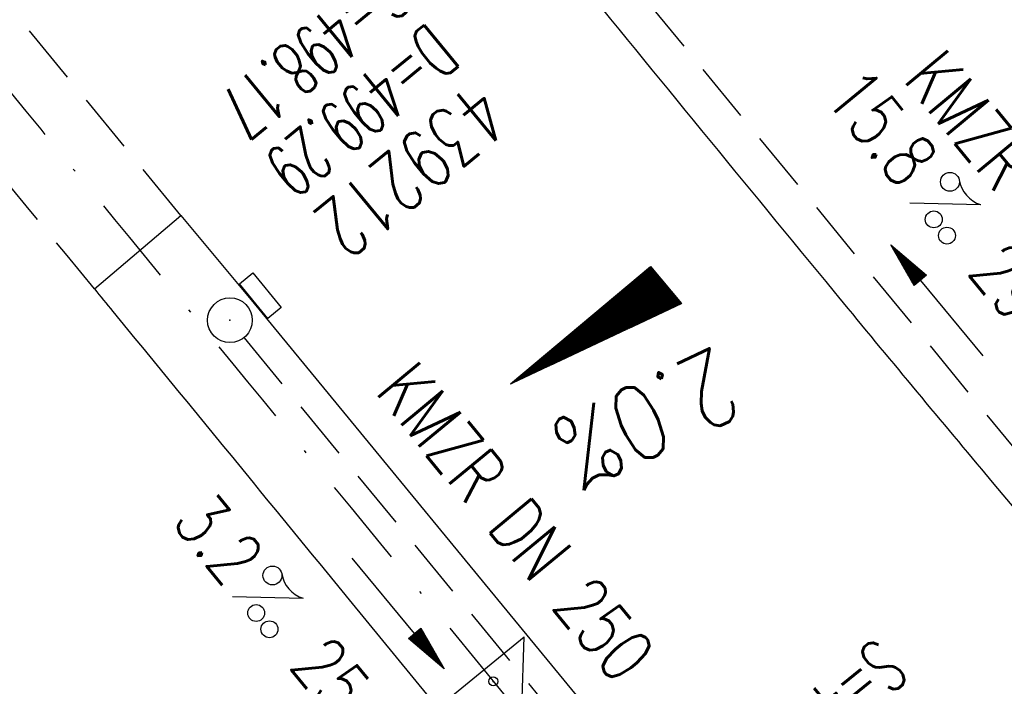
# Model space of a CAD drawing. Extents: x 459406 to 461721, y 413308 to 423218.
# Tile 257 of 276: x 460543 to 460576, y 421784 to 421807. Entities that reach past the tile are written whole.
import ezdxf
from ezdxf.enums import TextEntityAlignment as Align

# ---------------------------------------------------------------- set-up
doc = ezdxf.new("R2010")
doc.units = 0
doc.header["$LTSCALE"] = 2
doc.header["$MEASUREMENT"] = 0
for name, pattern in [('AUSGEZOGEN', [0]), ('GESTRICH-X2', [1.5, 1, -0.5]), ('STRICHPT-X3', [3, 1.5, -0.75, 0, -0.75])]:
    doc.linetypes.add(name, pattern=pattern)
doc.layers.get('0').update_dxf_attribs({"linetype": 'AUSGEZOGEN'})
for name, color, linetype in [('ACHSE', 1, 'STRICHPT-X3'), ('FBR', 8, 'CONTINUOUS'), ('GEF', 7, 'AUSGEZOGEN'), ('KANAL', 7, 'GESTRICH-X2'), ('MS-UEBERFAHRT', 8, 'GESTRICH-X2'), ('Netzknoten_PKT', 7, 'CONTINUOUS'), ('Netzknoten_SIGNATUR', 7, 'CONTINUOUS'), ('PFEIL', 7, 'CONTINUOUS'), ('SCHACHTNR', 6, 'CONTINUOUS'), ('SCHSYMBOL', 7, 'AUSGEZOGEN'), ('TEXTO', 4, 'CONTINUOUS'), ('TEXTU', 4, 'CONTINUOUS')]:
    doc.layers.add(name, color=color, linetype=linetype)
doc.styles.add('ROMANS', font='romans.shx', dxfattribs={"width": 0.8})

# ---------------------------------------------------------------- blocks, each defined once
blk = doc.blocks.new('PROM')
blk.add_line((1.566, 1.817), (0.019, 0.015))
for centre, radius in [((0.317, 1.51), 0.317), ((0.943, 0.291), 0.283), ((1.645, 0.287), 0.283)]:
    blk.add_circle(centre, radius)
blk.add_arc((0.992, 2.682), 1.033, 239.1414, 303.3549)
blk = doc.blocks.new('PFEIL2')
at = {"color": 0}
for p, q in [((0.88, 0.002), (-2.401, -0.012)), ((0.881, -0.271), (0.879, 0.276)), ((0.879, 0.276), (2.429, 0.009)), ((0.911, 0.27), (0.879, 0.265)), ((0.965, 0.261), (0.879, 0.246)), ((1.019, 0.252), (0.879, 0.228)), ((1.073, 0.242), (0.879, 0.209)), ((1.127, 0.233), (0.879, 0.191)), ((1.181, 0.224), (0.879, 0.172)), ((1.235, 0.214), (0.879, 0.154)), ((1.289, 0.205), (0.879, 0.135)), ((1.343, 0.196), (0.879, 0.117)), ((1.397, 0.187), (0.879, 0.098)), ((1.451, 0.177), (0.879, 0.08)), ((1.505, 0.168), (0.879, 0.061)), ((1.559, 0.159), (0.88, 0.043)), ((1.613, 0.149), (0.88, 0.024)), ((1.668, 0.14), (0.88, 0.006)), ((1.722, 0.131), (0.88, -0.013)), ((1.776, 0.121), (0.88, -0.031)), ((1.83, 0.112), (0.88, -0.05)), ((1.884, 0.103), (0.88, -0.068)), ((1.938, 0.094), (0.88, -0.087)), ((1.992, 0.084), (0.88, -0.105)), ((2.046, 0.075), (0.88, -0.124)), ((2.1, 0.066), (0.88, -0.142)), ((2.154, 0.056), (0.88, -0.161)), ((2.208, 0.047), (0.88, -0.179)), ((2.262, 0.038), (0.881, -0.198)), ((2.316, 0.029), (0.881, -0.216)), ((2.37, 0.019), (0.881, -0.235)), ((2.424, 0.01), (0.881, -0.253)), ((2.429, 0.009), (0.881, -0.271))]:
    blk.add_line(p, q, dxfattribs=at)
blk = doc.blocks.new('GST')
at = {"color": 0}
blk.add_circle((0, 0), 0.75, dxfattribs=at)
blk.add_point((0, 0), dxfattribs=at)
blk = doc.blocks.new('*X8')
at = {"color": 0}
for p, q in [((725.827, 193.844), (727.436, 195.453)), ((725.827, 193.853), (727.427, 195.453)), ((725.827, 193.861), (727.418, 195.453)), ((725.827, 193.87), (727.409, 195.453)), ((725.827, 193.879), (727.401, 195.453)), ((725.827, 193.888), (727.392, 195.453)), ((725.827, 193.897), (727.383, 195.453)), ((725.827, 193.906), (727.374, 195.453)), ((725.827, 193.914), (727.365, 195.453)), ((725.827, 193.923), (727.356, 195.453)), ((725.827, 193.932), (727.347, 195.453)), ((725.827, 193.941), (727.339, 195.453)), ((725.827, 193.95), (727.33, 195.453)), ((725.827, 193.959), (727.321, 195.453)), ((725.827, 193.967), (727.312, 195.453)), ((725.827, 193.976), (727.303, 195.453)), ((725.827, 193.985), (727.294, 195.453)), ((725.827, 193.994), (727.286, 195.453)), ((725.827, 194.003), (727.277, 195.453)), ((725.827, 194.012), (727.268, 195.453)), ((725.827, 194.02), (727.259, 195.453)), ((725.827, 194.029), (727.25, 195.453)), ((725.827, 194.038), (727.241, 195.453)), ((725.827, 194.047), (727.233, 195.453)), ((725.827, 194.056), (727.224, 195.453)), ((725.827, 194.065), (727.215, 195.453)), ((725.827, 194.073), (727.206, 195.453)), ((725.827, 194.082), (727.197, 195.453)), ((725.827, 194.091), (727.188, 195.453)), ((725.827, 194.1), (727.18, 195.453)), ((725.827, 194.109), (727.171, 195.453)), ((725.827, 194.118), (727.162, 195.453)), ((725.827, 194.127), (727.153, 195.453)), ((725.827, 194.135), (727.144, 195.453)), ((725.827, 194.144), (727.135, 195.453)), ((725.827, 194.153), (727.127, 195.453)), ((725.827, 194.162), (727.118, 195.453)), ((725.827, 194.171), (727.109, 195.453)), ((725.827, 194.18), (727.1, 195.453)), ((725.827, 194.188), (727.091, 195.453)), ((725.827, 194.197), (727.082, 195.453)), ((725.827, 194.206), (727.073, 195.453)), ((725.827, 194.215), (727.065, 195.453)), ((725.827, 194.224), (727.056, 195.453)), ((725.827, 194.233), (727.047, 195.453)), ((725.827, 194.241), (727.038, 195.453)), ((725.827, 194.25), (727.029, 195.453)), ((725.827, 194.259), (727.02, 195.453)), ((725.827, 194.268), (727.012, 195.453)), ((725.827, 194.277), (727.003, 195.453)), ((725.827, 194.286), (726.994, 195.453)), ((725.827, 194.294), (726.985, 195.453)), ((725.827, 194.303), (726.976, 195.453)), ((725.827, 194.312), (726.967, 195.453)), ((725.827, 194.321), (726.959, 195.453)), ((725.827, 194.33), (726.95, 195.453)), ((725.827, 194.339), (726.941, 195.453)), ((725.827, 194.348), (726.932, 195.453)), ((725.827, 194.356), (726.923, 195.453)), ((725.827, 194.365), (726.914, 195.453)), ((725.827, 194.374), (726.906, 195.453)), ((725.827, 194.383), (726.897, 195.453)), ((725.827, 194.392), (726.888, 195.453)), ((725.827, 194.401), (726.879, 195.453)), ((725.827, 194.409), (726.87, 195.453)), ((725.827, 194.418), (726.861, 195.453)), ((725.827, 194.427), (726.853, 195.453)), ((725.827, 194.436), (726.844, 195.453)), ((725.827, 194.445), (726.835, 195.453)), ((725.827, 194.454), (726.826, 195.453)), ((725.827, 194.462), (726.817, 195.453)), ((725.827, 194.471), (726.808, 195.453)), ((725.827, 194.48), (726.799, 195.453)), ((725.827, 194.489), (726.791, 195.453)), ((725.827, 194.498), (726.782, 195.453)), ((725.827, 194.507), (726.773, 195.453)), ((725.827, 194.515), (726.764, 195.453)), ((725.827, 194.524), (726.755, 195.453)), ((725.827, 194.533), (726.746, 195.453)), ((725.827, 194.542), (726.738, 195.453)), ((725.827, 194.551), (726.729, 195.453)), ((725.827, 194.56), (726.72, 195.453)), ((725.827, 194.568), (726.711, 195.453)), ((725.827, 194.577), (726.702, 195.453)), ((725.827, 194.586), (726.693, 195.453)), ((725.827, 194.595), (726.685, 195.453)), ((725.827, 194.604), (726.676, 195.453)), ((725.827, 194.613), (726.667, 195.453)), ((725.827, 194.622), (726.658, 195.453)), ((725.827, 194.63), (726.649, 195.453)), ((725.827, 194.639), (726.64, 195.453)), ((725.827, 194.648), (726.632, 195.453)), ((725.827, 194.657), (726.623, 195.453)), ((725.827, 194.666), (726.614, 195.453)), ((725.827, 194.675), (726.605, 195.453)), ((725.827, 194.683), (726.596, 195.453)), ((725.827, 194.692), (726.587, 195.453)), ((725.827, 194.701), (726.579, 195.453)), ((725.827, 194.71), (726.57, 195.453)), ((725.827, 194.719), (726.561, 195.453)), ((725.827, 194.728), (726.552, 195.453)), ((725.827, 194.736), (726.543, 195.453)), ((725.827, 194.745), (726.534, 195.453)), ((725.827, 194.754), (726.525, 195.453)), ((725.827, 194.763), (726.517, 195.453)), ((725.827, 194.772), (726.508, 195.453)), ((725.827, 194.781), (726.499, 195.453)), ((725.827, 194.789), (726.49, 195.453)), ((725.827, 194.798), (726.481, 195.453)), ((725.827, 194.807), (726.472, 195.453)), ((725.827, 194.816), (726.464, 195.453)), ((725.827, 194.825), (726.455, 195.453)), ((725.827, 194.834), (726.446, 195.453)), ((725.827, 194.842), (726.437, 195.453)), ((725.827, 194.851), (726.428, 195.453)), ((725.827, 194.86), (726.419, 195.453)), ((725.827, 194.869), (726.411, 195.453)), ((725.827, 194.878), (726.402, 195.453)), ((725.827, 194.887), (726.393, 195.453)), ((725.827, 194.896), (726.384, 195.453)), ((725.827, 194.904), (726.375, 195.453)), ((725.827, 194.913), (726.366, 195.453)), ((725.827, 194.922), (726.358, 195.453)), ((725.827, 194.931), (726.349, 195.453)), ((725.827, 194.94), (726.34, 195.453)), ((725.827, 194.949), (726.331, 195.453)), ((725.827, 194.957), (726.322, 195.453)), ((725.827, 194.966), (726.313, 195.453)), ((725.827, 194.975), (726.305, 195.453)), ((725.827, 194.984), (726.296, 195.453)), ((725.827, 194.993), (726.287, 195.453)), ((725.827, 195.002), (726.278, 195.453)), ((725.827, 195.01), (726.269, 195.453)), ((725.827, 195.019), (726.26, 195.453)), ((725.827, 195.028), (726.251, 195.453)), ((725.827, 195.037), (726.243, 195.453)), ((725.827, 195.046), (726.234, 195.453)), ((725.827, 195.055), (726.225, 195.453)), ((725.827, 195.063), (726.216, 195.453)), ((725.827, 195.072), (726.207, 195.453)), ((725.827, 195.081), (726.198, 195.453)), ((725.827, 195.09), (726.19, 195.453)), ((725.827, 195.099), (726.181, 195.453)), ((725.827, 195.108), (726.172, 195.453)), ((725.827, 195.116), (726.163, 195.453)), ((725.827, 195.125), (726.154, 195.453)), ((725.827, 195.134), (726.145, 195.453)), ((725.827, 195.143), (726.137, 195.453)), ((725.827, 195.152), (726.128, 195.453)), ((725.827, 195.161), (726.119, 195.453)), ((725.827, 195.17), (726.11, 195.453)), ((725.827, 195.178), (726.101, 195.453)), ((725.827, 195.187), (726.092, 195.453)), ((725.827, 195.196), (726.084, 195.453)), ((725.827, 195.205), (726.075, 195.453)), ((725.827, 195.214), (726.066, 195.453)), ((725.827, 195.223), (726.057, 195.453)), ((725.827, 195.231), (726.048, 195.453)), ((725.827, 195.24), (726.039, 195.453)), ((725.827, 195.249), (726.031, 195.453)), ((725.827, 195.258), (726.022, 195.453)), ((725.827, 195.267), (726.013, 195.453)), ((725.827, 195.276), (726.004, 195.453)), ((725.827, 195.284), (725.995, 195.453)), ((725.827, 195.293), (725.986, 195.453)), ((725.827, 195.302), (725.977, 195.453)), ((725.827, 195.311), (725.969, 195.453)), ((725.827, 195.32), (725.96, 195.453)), ((725.827, 195.329), (725.951, 195.453)), ((725.827, 195.337), (725.942, 195.453)), ((725.827, 195.346), (725.933, 195.453)), ((725.827, 195.355), (725.924, 195.453)), ((725.827, 195.364), (725.916, 195.453)), ((725.827, 195.373), (725.907, 195.453)), ((725.827, 195.382), (725.898, 195.453)), ((725.827, 195.39), (725.889, 195.453)), ((725.827, 195.399), (725.88, 195.453)), ((725.827, 195.408), (725.871, 195.453)), ((725.827, 195.417), (725.863, 195.453)), ((725.827, 195.426), (725.854, 195.453)), ((725.827, 195.435), (725.845, 195.453)), ((725.827, 195.444), (725.836, 195.453)), ((725.827, 193.826), (727.433, 195.433)), ((725.827, 193.817), (727.43, 195.421)), ((725.827, 193.808), (727.427, 195.409)), ((725.827, 193.799), (727.424, 195.397)), ((725.827, 193.791), (727.421, 195.385)), ((725.827, 193.782), (727.418, 195.373)), ((725.827, 193.773), (727.414, 195.361)), ((725.827, 193.764), (727.411, 195.349)), ((725.827, 193.755), (727.408, 195.337)), ((725.827, 193.746), (727.405, 195.325)), ((725.827, 193.738), (727.402, 195.313)), ((725.827, 193.729), (727.399, 195.301)), ((725.827, 193.72), (727.395, 195.289)), ((725.827, 193.711), (727.392, 195.277)), ((725.827, 193.702), (727.389, 195.265)), ((725.827, 193.693), (727.386, 195.253)), ((725.827, 193.685), (727.383, 195.241)), ((725.827, 193.676), (727.38, 195.229)), ((725.827, 193.667), (727.377, 195.217)), ((725.827, 193.658), (727.373, 195.205)), ((725.827, 193.649), (727.37, 195.193)), ((725.827, 193.64), (727.367, 195.181)), ((725.827, 193.632), (727.364, 195.169)), ((725.827, 193.623), (727.361, 195.157)), ((725.827, 193.614), (727.358, 195.145)), ((725.827, 193.605), (727.354, 195.133)), ((725.827, 193.596), (727.351, 195.121)), ((725.827, 193.587), (727.348, 195.109)), ((725.827, 193.579), (727.345, 195.097)), ((725.827, 193.57), (727.342, 195.085)), ((725.827, 193.561), (727.339, 195.073)), ((725.827, 193.552), (727.336, 195.061)), ((725.827, 193.543), (727.332, 195.049)), ((725.827, 193.534), (727.329, 195.037)), ((725.827, 193.525), (727.326, 195.025)), ((725.827, 193.517), (727.323, 195.013)), ((725.827, 193.508), (727.32, 195.001)), ((725.827, 193.499), (727.317, 194.989)), ((725.827, 193.49), (727.313, 194.977)), ((725.827, 193.481), (727.31, 194.965)), ((725.827, 193.472), (727.307, 194.953)), ((725.827, 193.464), (727.304, 194.941)), ((725.827, 193.455), (727.301, 194.929)), ((725.827, 193.446), (727.298, 194.917)), ((725.827, 193.437), (727.295, 194.905)), ((725.827, 193.428), (727.291, 194.893)), ((725.827, 193.419), (727.288, 194.881)), ((725.827, 193.411), (727.285, 194.869)), ((725.827, 193.402), (727.282, 194.857)), ((725.827, 193.393), (727.279, 194.845)), ((725.827, 193.384), (727.276, 194.833)), ((725.827, 193.375), (727.272, 194.821)), ((725.827, 193.366), (727.269, 194.809)), ((725.827, 193.358), (727.266, 194.797)), ((725.827, 193.349), (727.263, 194.785)), ((725.827, 193.34), (727.26, 194.773)), ((725.827, 193.331), (727.257, 194.761)), ((725.827, 193.322), (727.254, 194.749)), ((725.827, 193.313), (727.25, 194.737)), ((725.827, 193.305), (727.247, 194.725)), ((725.827, 193.296), (727.244, 194.713)), ((725.827, 193.287), (727.241, 194.701)), ((725.827, 193.278), (727.238, 194.689)), ((725.827, 193.269), (727.235, 194.677)), ((725.827, 193.26), (727.231, 194.665)), ((725.827, 193.251), (727.228, 194.653)), ((725.827, 193.243), (727.225, 194.641)), ((725.827, 193.234), (727.222, 194.629)), ((725.827, 193.225), (727.219, 194.617)), ((725.827, 193.216), (727.216, 194.605)), ((725.827, 193.207), (727.213, 194.593)), ((725.827, 193.198), (727.209, 194.581)), ((725.827, 193.19), (727.206, 194.569)), ((725.827, 193.181), (727.203, 194.557)), ((725.827, 193.172), (727.2, 194.545)), ((725.827, 193.163), (727.197, 194.533)), ((725.827, 193.154), (727.194, 194.521)), ((725.827, 193.145), (727.19, 194.509)), ((725.827, 193.137), (727.187, 194.497)), ((725.827, 193.128), (727.184, 194.485)), ((725.827, 193.119), (727.181, 194.473)), ((725.827, 193.11), (727.178, 194.461)), ((725.827, 193.101), (727.175, 194.449)), ((725.827, 193.092), (727.172, 194.437)), ((725.827, 193.084), (727.168, 194.425)), ((725.827, 193.075), (727.165, 194.413)), ((725.827, 193.066), (727.162, 194.401)), ((725.827, 193.057), (727.159, 194.389)), ((725.827, 193.048), (727.156, 194.377)), ((725.827, 193.039), (727.153, 194.365)), ((725.827, 193.031), (727.149, 194.353)), ((725.827, 193.022), (727.146, 194.341)), ((725.827, 193.013), (727.143, 194.329)), ((725.827, 193.004), (727.14, 194.317)), ((725.827, 192.995), (727.137, 194.305)), ((725.827, 192.986), (727.134, 194.293)), ((725.827, 192.977), (727.131, 194.281)), ((725.827, 192.969), (727.127, 194.269)), ((725.827, 192.96), (727.124, 194.257)), ((725.827, 192.951), (727.121, 194.245)), ((725.827, 192.942), (727.118, 194.233)), ((725.827, 192.933), (727.115, 194.221)), ((725.827, 192.924), (727.112, 194.209)), ((725.827, 192.916), (727.108, 194.197)), ((725.827, 192.907), (727.105, 194.185)), ((725.827, 192.898), (727.102, 194.173)), ((725.827, 192.889), (727.099, 194.161)), ((725.827, 192.88), (727.096, 194.15)), ((725.827, 192.871), (727.093, 194.138)), ((725.827, 192.863), (727.09, 194.126)), ((725.827, 192.854), (727.086, 194.114)), ((725.827, 192.845), (727.083, 194.102)), ((725.827, 192.836), (727.08, 194.09)), ((725.827, 192.827), (727.077, 194.078)), ((725.827, 192.818), (727.074, 194.066)), ((725.827, 192.81), (727.071, 194.054)), ((725.827, 192.801), (727.068, 194.042)), ((725.827, 192.792), (727.064, 194.03)), ((725.827, 192.783), (727.061, 194.018)), ((725.827, 192.774), (727.058, 194.006)), ((725.827, 192.765), (727.055, 193.994)), ((725.827, 192.757), (727.052, 193.982)), ((725.827, 192.748), (727.049, 193.97)), ((725.827, 192.739), (727.045, 193.958)), ((725.827, 192.73), (727.042, 193.946)), ((725.827, 192.721), (727.039, 193.934)), ((725.827, 192.712), (727.036, 193.922)), ((725.827, 192.703), (727.033, 193.91)), ((725.827, 192.695), (727.03, 193.898)), ((725.827, 192.686), (727.027, 193.886)), ((725.827, 192.677), (727.023, 193.874)), ((725.827, 192.668), (727.02, 193.862)), ((725.827, 192.659), (727.017, 193.85)), ((725.827, 192.65), (727.014, 193.838)), ((725.827, 192.642), (727.011, 193.826)), ((725.827, 192.633), (727.008, 193.814)), ((725.827, 192.624), (727.004, 193.802)), ((725.827, 192.615), (727.001, 193.79)), ((725.827, 192.606), (726.998, 193.778)), ((725.827, 192.597), (726.995, 193.766)), ((725.827, 192.589), (726.992, 193.754)), ((725.827, 192.58), (726.989, 193.742)), ((725.827, 192.571), (726.986, 193.73)), ((725.827, 192.562), (726.982, 193.718)), ((725.827, 192.553), (726.979, 193.706)), ((725.827, 192.544), (726.976, 193.694)), ((725.827, 192.536), (726.973, 193.682)), ((725.827, 192.527), (726.97, 193.67)), ((725.827, 192.518), (726.967, 193.658)), ((725.827, 192.509), (726.963, 193.646)), ((725.827, 192.5), (726.96, 193.634)), ((725.827, 192.491), (726.957, 193.622)), ((725.827, 192.483), (726.954, 193.61)), ((725.827, 192.474), (726.951, 193.598)), ((725.827, 192.465), (726.948, 193.586)), ((725.827, 192.456), (726.945, 193.574)), ((725.827, 192.447), (726.941, 193.562)), ((725.827, 192.438), (726.938, 193.55)), ((725.827, 192.429), (726.935, 193.538)), ((725.827, 192.421), (726.932, 193.526)), ((725.827, 192.412), (726.929, 193.514)), ((725.827, 192.403), (726.926, 193.502)), ((725.827, 192.394), (726.922, 193.49)), ((725.827, 192.385), (726.919, 193.478)), ((725.827, 192.376), (726.916, 193.466)), ((725.827, 192.368), (726.913, 193.454)), ((725.827, 192.359), (726.91, 193.442)), ((725.827, 192.35), (726.907, 193.43)), ((725.827, 192.341), (726.904, 193.418)), ((725.827, 192.332), (726.9, 193.406)), ((725.827, 192.323), (726.897, 193.394)), ((725.827, 192.315), (726.894, 193.382)), ((725.827, 192.306), (726.891, 193.37)), ((725.827, 192.297), (726.888, 193.358)), ((725.827, 192.288), (726.885, 193.346)), ((725.827, 192.279), (726.881, 193.334)), ((725.827, 192.27), (726.878, 193.322)), ((725.827, 192.262), (726.875, 193.31)), ((725.827, 192.253), (726.872, 193.298)), ((725.827, 192.244), (726.869, 193.286)), ((725.827, 192.235), (726.866, 193.274)), ((725.827, 192.226), (726.863, 193.262)), ((725.827, 192.217), (726.859, 193.25)), ((725.827, 192.209), (726.856, 193.238)), ((725.827, 192.2), (726.853, 193.226)), ((725.827, 192.191), (726.85, 193.214)), ((725.827, 192.182), (726.847, 193.202)), ((725.827, 192.173), (726.844, 193.19)), ((725.827, 192.164), (726.84, 193.178)), ((725.827, 192.155), (726.837, 193.166)), ((725.827, 192.147), (726.834, 193.154)), ((725.827, 192.138), (726.831, 193.142)), ((725.827, 192.129), (726.828, 193.13)), ((725.827, 192.12), (726.825, 193.118)), ((725.827, 192.111), (726.822, 193.106)), ((725.827, 192.102), (726.818, 193.094)), ((725.827, 192.094), (726.815, 193.082)), ((725.827, 192.085), (726.812, 193.07)), ((725.827, 192.076), (726.809, 193.058)), ((725.827, 192.067), (726.806, 193.046)), ((725.827, 192.058), (726.803, 193.034)), ((725.827, 192.049), (726.799, 193.022)), ((725.827, 192.041), (726.796, 193.01)), ((725.827, 192.032), (726.793, 192.998)), ((725.827, 192.023), (726.79, 192.986)), ((725.827, 192.014), (726.787, 192.974)), ((725.827, 192.005), (726.784, 192.962)), ((725.827, 191.996), (726.781, 192.95)), ((725.827, 191.988), (726.777, 192.938)), ((725.827, 191.979), (726.774, 192.926)), ((725.827, 191.97), (726.771, 192.914)), ((725.827, 191.961), (726.768, 192.902)), ((725.827, 191.952), (726.765, 192.89)), ((725.827, 191.943), (726.762, 192.878)), ((725.827, 191.935), (726.758, 192.866)), ((725.827, 191.926), (726.755, 192.854)), ((725.827, 191.917), (726.752, 192.842)), ((725.827, 191.908), (726.749, 192.83)), ((725.827, 191.899), (726.746, 192.818)), ((725.827, 191.89), (726.743, 192.806)), ((725.827, 191.881), (726.74, 192.794)), ((725.827, 191.873), (726.736, 192.782)), ((725.827, 191.864), (726.733, 192.77)), ((725.827, 191.855), (726.73, 192.758)), ((725.827, 191.846), (726.727, 192.746)), ((725.827, 191.837), (726.724, 192.734)), ((725.827, 191.828), (726.721, 192.722)), ((725.827, 191.82), (726.717, 192.71)), ((725.827, 191.811), (726.714, 192.698)), ((725.827, 191.802), (726.711, 192.686)), ((725.827, 191.793), (726.708, 192.674)), ((725.827, 191.784), (726.705, 192.662)), ((725.827, 191.775), (726.702, 192.65)), ((725.827, 191.767), (726.699, 192.639)), ((725.827, 191.758), (726.695, 192.627)), ((725.827, 191.749), (726.692, 192.615)), ((725.827, 191.74), (726.689, 192.603)), ((725.827, 191.731), (726.686, 192.591)), ((725.827, 191.722), (726.683, 192.579)), ((725.827, 191.714), (726.68, 192.567)), ((725.827, 191.705), (726.677, 192.555)), ((725.827, 191.696), (726.673, 192.543)), ((725.827, 191.687), (726.67, 192.531)), ((725.827, 191.678), (726.667, 192.519)), ((725.827, 191.669), (726.664, 192.507)), ((725.827, 191.66), (726.661, 192.495)), ((725.827, 191.652), (726.658, 192.483)), ((725.827, 191.643), (726.654, 192.471)), ((725.827, 191.634), (726.651, 192.459)), ((725.827, 191.625), (726.648, 192.447)), ((725.827, 191.616), (726.645, 192.435)), ((725.827, 191.607), (726.642, 192.423)), ((725.827, 191.599), (726.639, 192.411)), ((725.827, 191.59), (726.636, 192.399)), ((725.827, 191.581), (726.632, 192.387)), ((725.827, 191.572), (726.629, 192.375)), ((725.827, 191.563), (726.626, 192.363)), ((725.827, 191.554), (726.623, 192.351)), ((725.827, 191.546), (726.62, 192.339)), ((725.827, 191.537), (726.617, 192.327)), ((725.827, 191.528), (726.613, 192.315)), ((725.827, 191.519), (726.61, 192.303)), ((725.827, 191.51), (726.607, 192.291)), ((725.827, 191.501), (726.604, 192.279)), ((725.827, 191.493), (726.601, 192.267)), ((725.827, 191.484), (726.598, 192.255)), ((725.827, 191.475), (726.595, 192.243)), ((725.827, 191.466), (726.591, 192.231)), ((725.827, 191.457), (726.588, 192.219)), ((725.827, 191.448), (726.585, 192.207)), ((725.827, 191.44), (726.582, 192.195)), ((725.827, 191.431), (726.579, 192.183)), ((725.827, 191.422), (726.576, 192.171)), ((725.827, 191.413), (726.572, 192.159)), ((725.827, 191.404), (726.569, 192.147)), ((725.827, 191.395), (726.566, 192.135)), ((725.827, 191.386), (726.563, 192.123)), ((725.827, 191.378), (726.56, 192.111)), ((725.827, 191.369), (726.557, 192.099)), ((725.827, 191.36), (726.554, 192.087)), ((725.827, 191.351), (726.55, 192.075)), ((725.827, 191.342), (726.547, 192.063)), ((725.827, 191.333), (726.544, 192.051)), ((725.827, 191.325), (726.541, 192.039)), ((725.827, 191.316), (726.538, 192.027)), ((725.827, 191.307), (726.535, 192.015)), ((725.827, 191.298), (726.531, 192.003)), ((725.827, 191.289), (726.528, 191.991)), ((725.827, 191.28), (726.525, 191.979)), ((725.827, 191.272), (726.522, 191.967)), ((725.827, 191.263), (726.519, 191.955)), ((725.827, 191.254), (726.516, 191.943)), ((725.827, 191.245), (726.513, 191.931)), ((725.827, 191.236), (726.509, 191.919)), ((725.827, 191.227), (726.506, 191.907)), ((725.827, 191.219), (726.503, 191.895)), ((725.827, 191.21), (726.5, 191.883)), ((725.827, 191.201), (726.497, 191.871)), ((725.827, 191.192), (726.494, 191.859)), ((725.827, 191.183), (726.49, 191.847)), ((725.827, 191.174), (726.487, 191.835)), ((725.827, 191.166), (726.484, 191.823)), ((725.827, 191.157), (726.481, 191.811)), ((725.827, 191.148), (726.478, 191.799)), ((725.827, 191.139), (726.475, 191.787)), ((725.827, 191.13), (726.472, 191.775)), ((725.827, 191.121), (726.468, 191.763)), ((725.827, 191.112), (726.465, 191.751)), ((725.827, 191.104), (726.462, 191.739)), ((725.827, 191.095), (726.459, 191.727)), ((725.827, 191.086), (726.456, 191.715)), ((725.827, 191.077), (726.453, 191.703)), ((725.827, 191.068), (726.449, 191.691)), ((725.827, 191.059), (726.446, 191.679)), ((725.827, 191.051), (726.443, 191.667)), ((725.827, 191.042), (726.44, 191.655)), ((725.827, 191.033), (726.437, 191.643)), ((725.827, 191.024), (726.434, 191.631)), ((725.827, 191.015), (726.431, 191.619)), ((725.827, 191.006), (726.427, 191.607)), ((725.827, 190.998), (726.424, 191.595)), ((725.827, 190.989), (726.421, 191.583)), ((725.827, 190.98), (726.418, 191.571)), ((725.827, 190.971), (726.415, 191.559)), ((725.827, 190.962), (726.412, 191.547)), ((725.827, 190.953), (726.408, 191.535)), ((725.827, 190.945), (726.405, 191.523)), ((725.827, 190.936), (726.402, 191.511)), ((725.827, 190.927), (726.399, 191.499)), ((725.827, 190.918), (726.396, 191.487)), ((725.827, 190.909), (726.393, 191.475)), ((725.827, 190.9), (726.39, 191.463)), ((725.827, 190.892), (726.386, 191.451)), ((725.827, 190.883), (726.383, 191.439)), ((725.827, 190.874), (726.38, 191.427)), ((725.827, 190.865), (726.377, 191.415)), ((725.827, 190.856), (726.374, 191.403)), ((725.827, 190.847), (726.371, 191.391)), ((725.827, 190.838), (726.367, 191.379)), ((725.827, 190.83), (726.364, 191.367)), ((725.827, 190.821), (726.361, 191.355)), ((725.827, 190.812), (726.358, 191.343)), ((725.827, 190.803), (726.355, 191.331)), ((725.827, 190.794), (726.352, 191.319)), ((725.827, 190.785), (726.349, 191.307)), ((725.827, 190.777), (726.345, 191.295)), ((725.827, 190.768), (726.342, 191.283)), ((725.827, 190.759), (726.339, 191.271)), ((725.827, 190.75), (726.336, 191.259)), ((725.827, 190.741), (726.333, 191.247)), ((725.827, 190.732), (726.33, 191.235)), ((725.827, 190.724), (726.326, 191.223)), ((725.827, 190.715), (726.323, 191.211)), ((725.827, 190.706), (726.32, 191.199)), ((725.827, 190.697), (726.317, 191.187)), ((725.827, 190.688), (726.314, 191.175)), ((725.827, 190.679), (726.311, 191.163)), ((725.827, 190.671), (726.308, 191.151)), ((725.827, 190.662), (726.304, 191.139)), ((725.827, 190.653), (726.301, 191.128)), ((725.827, 190.644), (726.298, 191.116)), ((725.827, 190.635), (726.295, 191.104)), ((725.827, 190.626), (726.292, 191.092)), ((725.827, 190.618), (726.289, 191.08)), ((725.827, 190.609), (726.286, 191.068)), ((725.827, 190.6), (726.282, 191.056)), ((725.827, 190.591), (726.279, 191.044)), ((725.827, 190.582), (726.276, 191.032)), ((725.827, 190.573), (726.273, 191.02)), ((725.827, 190.564), (726.27, 191.008)), ((725.827, 190.556), (726.267, 190.996)), ((725.827, 190.547), (726.263, 190.984)), ((725.827, 190.538), (726.26, 190.972)), ((725.827, 190.529), (726.257, 190.96)), ((725.827, 190.52), (726.254, 190.948)), ((725.827, 190.511), (726.251, 190.936)), ((725.827, 190.503), (726.248, 190.924)), ((725.827, 190.494), (726.245, 190.912)), ((725.827, 190.485), (726.241, 190.9)), ((725.827, 190.476), (726.238, 190.888)), ((725.827, 190.467), (726.235, 190.876)), ((725.827, 190.458), (726.232, 190.864)), ((725.827, 190.45), (726.229, 190.852)), ((725.827, 190.441), (726.226, 190.84)), ((725.827, 190.432), (726.222, 190.828)), ((725.827, 190.423), (726.219, 190.816)), ((725.827, 190.414), (726.216, 190.804)), ((725.827, 190.405), (726.213, 190.792)), ((725.827, 190.397), (726.21, 190.78)), ((725.827, 190.388), (726.207, 190.768)), ((725.827, 190.379), (726.204, 190.756)), ((725.827, 190.37), (726.2, 190.744)), ((725.827, 190.361), (726.197, 190.732)), ((725.827, 190.352), (726.194, 190.72)), ((725.827, 190.344), (726.191, 190.708)), ((725.827, 190.335), (726.188, 190.696)), ((725.827, 190.326), (726.185, 190.684)), ((725.827, 190.317), (726.181, 190.672)), ((725.827, 190.308), (726.178, 190.66)), ((725.827, 190.299), (726.175, 190.648)), ((725.827, 190.29), (726.172, 190.636)), ((725.827, 190.282), (726.169, 190.624)), ((725.827, 190.273), (726.166, 190.612)), ((725.827, 190.264), (726.163, 190.6)), ((725.827, 190.255), (726.159, 190.588)), ((725.827, 190.246), (726.156, 190.576)), ((725.827, 190.237), (726.153, 190.564)), ((725.827, 190.229), (726.15, 190.552)), ((725.827, 190.22), (726.147, 190.54)), ((725.827, 190.211), (726.144, 190.528)), ((725.827, 190.202), (726.14, 190.516)), ((725.827, 190.193), (726.137, 190.504)), ((725.827, 190.184), (726.134, 190.492)), ((725.827, 190.176), (726.131, 190.48)), ((725.827, 190.167), (726.128, 190.468)), ((725.827, 190.158), (726.125, 190.456)), ((725.827, 190.149), (726.122, 190.444)), ((725.827, 190.14), (726.118, 190.432)), ((725.827, 190.131), (726.115, 190.42)), ((725.827, 190.123), (726.112, 190.408)), ((725.827, 190.114), (726.109, 190.396)), ((725.827, 190.105), (726.106, 190.384)), ((725.827, 190.096), (726.103, 190.372)), ((725.827, 190.087), (726.099, 190.36)), ((725.827, 190.078), (726.096, 190.348)), ((725.827, 190.07), (726.093, 190.336)), ((725.827, 190.061), (726.09, 190.324)), ((725.827, 190.052), (726.087, 190.312)), ((725.827, 190.043), (726.084, 190.3)), ((725.827, 190.034), (726.081, 190.288)), ((725.827, 190.025), (726.077, 190.276)), ((725.827, 190.016), (726.074, 190.264)), ((725.827, 190.008), (726.071, 190.252)), ((725.827, 189.999), (726.068, 190.24)), ((725.827, 189.99), (726.065, 190.228)), ((725.827, 189.981), (726.062, 190.216)), ((725.827, 189.972), (726.058, 190.204)), ((725.827, 189.963), (726.055, 190.192)), ((725.827, 189.955), (726.052, 190.18)), ((725.827, 189.946), (726.049, 190.168)), ((725.827, 189.937), (726.046, 190.156)), ((725.827, 189.928), (726.043, 190.144)), ((725.827, 189.919), (726.04, 190.132)), ((725.827, 189.91), (726.036, 190.12)), ((725.827, 189.902), (726.033, 190.108)), ((725.827, 189.893), (726.03, 190.096)), ((725.827, 189.884), (726.027, 190.084)), ((725.827, 189.875), (726.024, 190.072)), ((725.827, 189.866), (726.021, 190.06)), ((725.827, 189.857), (726.017, 190.048)), ((725.827, 189.849), (726.014, 190.036)), ((725.827, 189.84), (726.011, 190.024)), ((725.827, 189.831), (726.008, 190.012)), ((725.827, 189.822), (726.005, 190)), ((725.827, 189.813), (726.002, 189.988)), ((725.827, 189.804), (725.999, 189.976)), ((725.827, 189.796), (725.995, 189.964)), ((725.827, 189.787), (725.992, 189.952)), ((725.827, 189.778), (725.989, 189.94)), ((725.827, 189.769), (725.986, 189.928)), ((725.827, 189.76), (725.983, 189.916)), ((725.827, 189.751), (725.98, 189.904)), ((725.827, 189.742), (725.976, 189.892)), ((725.827, 189.734), (725.973, 189.88)), ((725.827, 189.725), (725.97, 189.868)), ((725.827, 189.716), (725.967, 189.856)), ((725.827, 189.707), (725.964, 189.844)), ((725.827, 189.698), (725.961, 189.832)), ((725.827, 189.689), (725.958, 189.82)), ((725.827, 189.681), (725.954, 189.808)), ((725.827, 189.672), (725.951, 189.796)), ((725.827, 189.663), (725.948, 189.784)), ((725.827, 189.654), (725.945, 189.772)), ((725.827, 189.645), (725.942, 189.76)), ((725.827, 189.636), (725.939, 189.748)), ((725.827, 189.628), (725.935, 189.736)), ((725.827, 189.619), (725.932, 189.724)), ((725.827, 189.61), (725.929, 189.712)), ((725.827, 189.601), (725.926, 189.7)), ((725.827, 189.592), (725.923, 189.688)), ((725.827, 189.583), (725.92, 189.676)), ((725.827, 189.575), (725.917, 189.664)), ((725.827, 189.566), (725.913, 189.652)), ((725.827, 189.557), (725.91, 189.64)), ((725.827, 189.548), (725.907, 189.628)), ((725.827, 189.539), (725.904, 189.616)), ((725.827, 189.53), (725.901, 189.605)), ((725.827, 189.521), (725.898, 189.593)), ((725.827, 189.513), (725.895, 189.581)), ((725.827, 189.504), (725.891, 189.569)), ((725.827, 189.495), (725.888, 189.557)), ((725.827, 189.486), (725.885, 189.545)), ((725.827, 189.477), (725.882, 189.533)), ((725.827, 189.468), (725.879, 189.521)), ((725.827, 189.46), (725.876, 189.509)), ((725.827, 189.451), (725.872, 189.497)), ((725.827, 189.442), (725.869, 189.485)), ((725.827, 189.433), (725.866, 189.473)), ((725.827, 189.424), (725.863, 189.461)), ((725.827, 189.415), (725.86, 189.449)), ((725.827, 189.407), (725.857, 189.437)), ((725.827, 189.398), (725.854, 189.425)), ((725.827, 189.389), (725.85, 189.413)), ((725.827, 189.38), (725.847, 189.401)), ((725.827, 189.371), (725.844, 189.389)), ((725.827, 189.362), (725.841, 189.377)), ((725.827, 189.354), (725.838, 189.365)), ((725.827, 189.345), (725.835, 189.353)), ((725.827, 189.336), (725.831, 189.341))]:
    blk.add_line(p, q, dxfattribs=at)
blk = doc.blocks.new('GEF')
at = {"color": 0}
for p, q in [((0.01, 0.018), (0.01, 6.148)), ((1.622, 6.148), (0.01, 0.018)), ((0.01, 6.148), (1.622, 6.148))]:
    blk.add_line(p, q, dxfattribs=at)
blk.add_blockref('*X8', (-725.817, -189.305), dxfattribs=at)
blk = doc.blocks.new('PKT')
at = {"color": 0}
blk.add_circle((0, 0), 0.15, dxfattribs=at)
blk.add_point((0, 0), dxfattribs=at)
blk = doc.blocks.new('Station_Netzknoten')
at = {"layer": 'Netzknoten_SIGNATUR'}
for p, q in [((-1.75, 0.5), (1.75, 0.5)), ((0, -1.5), (-1.75, 0.5)), ((0, -1.5), (1.75, 0.5))]:
    blk.add_line(p, q, dxfattribs=at)
blk.add_point((0, 0), dxfattribs=at)

msp = doc.modelspace()

# ---------------------------------------------------------------- linework, layer by layer
at = {"layer": 'ACHSE', "flags": 128}
msp.add_lwpolyline([(459426.662, 423071.803), (459434.696, 423063.959, 0.000009), (459443.64, 423055.227, -0.000014), (459452.584, 423046.495), (459470.472, 423029.03), (459488.36, 423011.565, 0.000028), (459497.304, 423002.833, -0.000019), (459506.249, 422994.101, -0.00001), (459515.193, 422985.368, 0.00001), (459524.137, 422976.636, 0.000005), (459533.081, 422967.904, -0.000014), (459542.025, 422959.172), (459559.913, 422941.707), (459577.801, 422924.242, 0.000014), (459586.745, 422915.51, -0.000007), (459595.689, 422906.778, -0.000007), (459604.633, 422898.046, 0.000014), (459613.577, 422889.313), (459631.466, 422871.848), (459649.354, 422854.384), (459667.242, 422836.919), (459685.13, 422819.454, 0.000014), (459694.074, 422810.722, -0.000007), (459703.018, 422801.99), (459720.906, 422784.525, 0.000016), (459724.892, 422780.634, -0.000005), (459728.877, 422776.743, -0.000854), (459731.569, 422774.105, -0.000319), (459738.762, 422767.026, -0.002071), (459745.754, 422760.078, -0.001348), (459756.422, 422749.331, -0.001735), (459764.656, 422740.934, -0.001541), (459773.862, 422731.42, -0.001535), (459782.493, 422722.391, -0.001533), (459791.081, 422713.295, -0.001538), (459799.62, 422704.14, -0.001542), (459808.076, 422694.96, -0.001544), (459816.476, 422685.728, -0.001539), (459824.843, 422676.417, -0.001534), (459833.152, 422667.055, -0.001539), (459841.381, 422657.669, -0.001538), (459850.202, 422647.481, -0.001798), (459857.687, 422638.719, -0.001274), (459867.543, 422627.036, -0.002004), (459873.759, 422619.57, -0.000175), (459878.95, 422613.279, -0.000644), (459880.358, 422611.567, -0.000005), (459884.996, 422605.912, 0.000011), (459889.634, 422600.258), (459905.489, 422580.929, -0.000007), (459913.416, 422571.264, 0.000013), (459921.344, 422561.599), (459937.199, 422542.27), (459953.054, 422522.941, -0.000013), (459960.981, 422513.276, 0.000013), (459968.909, 422503.611), (459984.764, 422484.282), (460000.619, 422464.953), (460016.474, 422445.624, -0.000013), (460024.401, 422435.959, 0.000013), (460032.329, 422426.294), (460048.184, 422406.965), (460064.039, 422387.636), (460079.894, 422368.307, -0.000013), (460087.822, 422358.642, 0.000013), (460095.749, 422348.977), (460111.604, 422329.648), (460127.459, 422310.319, -0.000007), (460128.884, 422308.581, -0.000001), (460143.314, 422290.989, -0.000002), (460151.241, 422281.324, 0.000015), (460159.168, 422271.66), (460175.023, 422252.331), (460190.878, 422233.002, -0.000013), (460198.805, 422223.337, 0.000013), (460206.733, 422213.672), (460222.588, 422194.343), (460238.443, 422175.014), (460254.298, 422155.685, -0.000013), (460262.225, 422146.02, 0.000006), (460270.153, 422136.355, 0.000006), (460286.008, 422117.026, -0.000004), (460301.863, 422097.697, -0.000002), (460317.718, 422078.367, 0.000003), (460333.573, 422059.038, 0.000003), (460349.428, 422039.709, -0.000003), (460365.283, 422020.38, -0.000003), (460381.138, 422001.051, 0.000002), (460396.993, 421981.721, 0.000004), (460412.848, 421962.392, -0.000004), (460428.703, 421943.063, -0.00001), (460444.557, 421923.733, 0.000007), (460460.412, 421904.404, 0.000007), (460476.267, 421885.075, -0.000009), (460492.122, 421865.746, -0.000004), (460500.05, 421856.081, 0.000013), (460507.977, 421846.416), (460523.832, 421827.087), (460539.687, 421807.758, -0.000013), (460547.615, 421798.093, 0.000013), (460555.542, 421788.428), (460571.397, 421769.099), (460587.252, 421749.77, -0.000006), (460593.285, 421742.414, -0.000005), (460600.584, 421733.516, -0.000221), (460600.794, 421733.26, -0.00002), (460603.104, 421730.438, -0.001396), (460609.311, 421722.812, -0.000905), (460618.831, 421711.005, -0.001598), (460625.682, 421702.421, -0.001252), (460634.363, 421691.415, -0.001248), (460642.05, 421681.569, -0.001247), (460649.698, 421671.671, -0.001249), (460657.298, 421661.734, -0.001252), (460664.835, 421651.775, -0.001254), (460672.327, 421641.773, -0.001254), (460679.772, 421631.728, -0.001248), (460687.162, 421621.653, -0.001247), (460694.508, 421611.532, -0.001248), (460701.802, 421601.377, -0.001248), (460709.041, 421591.191, -0.001255), (460716.232, 421580.966, -0.001255), (460723.37, 421570.705, -0.001253), (460730.46, 421560.405, -0.001254), (460737.493, 421550.076, -0.001245), (460744.465, 421539.726, -0.001241), (460751.409, 421529.307, -0.001249), (460758.312, 421518.837, -0.001258), (460765.117, 421508.401, -0.001258), (460771.865, 421497.938, -0.001248), (460778.614, 421487.358, -0.001243), (460785.302, 421476.758, -0.00125), (460791.901, 421466.181, -0.001256), (460798.46, 421455.551, -0.001254), (460804.975, 421444.872, -0.00125), (460811.434, 421434.165, -0.001251), (460817.835, 421423.433, -0.001246), (460824.181, 421412.672, -0.001245), (460830.48, 421401.867, -0.001251), (460836.726, 421391.029, -0.001252), (460842.909, 421380.176, -0.001256), (460849.043, 421369.282, -0.001256), (460855.12, 421358.361, -0.001246), (460861.131, 421347.43, -0.001241), (460867.112, 421336.425, -0.001247), (460873.04, 421325.386, -0.001253), (460878.885, 421314.371, -0.001261), (460884.678, 421303.319, -0.001257), (460890.436, 421292.199, -0.001248), (460896.133, 421281.059, -0.00125), (460901.764, 421269.913, -0.001246), (460907.347, 421258.723, -0.001246), (460912.869, 421247.515, -0.001249), (460918.335, 421236.28, -0.001248), (460923.75, 421225.007, -0.001253), (460929.103, 421213.719, -0.001251), (460934.405, 421202.392, -0.001254), (460939.649, 421191.042, -0.001255), (460944.833, 421179.671, -0.001251), (460949.963, 421168.267, -0.001252), (460955.033, 421156.846, -0.001247), (460960.047, 421145.395, -0.001247), (460965.004, 421133.921, -0.001248), (460969.9, 421122.429, -0.001246), (460974.746, 421110.897, -0.001255), (460979.54, 421099.326, -0.00126), (460984.257, 421087.777, -0.001252), (460988.908, 421076.225, -0.001243), (460993.535, 421064.563, -0.001243), (460998.107, 421052.872, -0.001254), (461002.582, 421041.257, -0.001259), (461007.005, 421029.604, -0.001252), (461011.394, 421017.862, -0.001245), (461015.72, 421006.112, -0.001249), (461019.972, 420994.38, -0.00125), (461024.171, 420982.613, -0.001249), (461028.315, 420970.813, -0.00125), (461032.394, 420959.009, -0.001248), (461036.422, 420947.164, -0.001254), (461040.394, 420935.287, -0.001259), (461044.292, 420923.435, -0.001252), (461048.126, 420911.576, -0.001245), (461051.923, 420899.629, -0.001244), (461055.662, 420887.657, -0.001252), (461059.317, 420875.747, -0.001256), (461062.914, 420863.813, -0.001249), (461066.471, 420851.792, -0.001248), (461069.966, 420839.762, -0.001254), (461073.385, 420827.768, -0.001253), (461076.746, 420815.75, -0.001249), (461080.058, 420803.675, -0.001247), (461083.311, 420791.579, -0.001252), (461086.49, 420779.517, -0.001251), (461089.608, 420767.44, -0.001245), (461092.68, 420755.295, -0.001248), (461095.688, 420743.146, -0.001251), (461098.628, 420731.013, -0.001257), (461101.691, 420718.09, -0.001425), (461104.332, 420706.673, -0.001081), (461107.664, 420691.933, -0.001652), (461109.792, 420682.276, -0.000251), (461111.911, 420672.484, -0.000696), (461112.668, 420668.95, -0.000002), (461114.482, 420660.43, -0.000008), (461115.035, 420657.832), (461120.24, 420633.38), (461125.445, 420608.928), (461130.65, 420584.476), (461135.855, 420560.024, -0.000004), (461138.458, 420547.797, 0.000004), (461141.06, 420535.571), (461146.265, 420511.119), (461151.47, 420486.667), (461161.88, 420437.763)], format="xyb", dxfattribs=at)
at = {"layer": 'FBR', "flags": 128}
for points in [[(460141.768, 422289.721, -0.000002), (460149.695, 422280.056, 0.000015), (460157.622, 422270.392), (460173.477, 422251.063), (460189.332, 422231.734, -0.000013), (460197.259, 422222.069, 0.000013), (460205.187, 422212.404), (460221.042, 422193.075), (460236.897, 422173.746), (460252.752, 422154.417, -0.000013), (460260.679, 422144.752, 0.000006), (460268.607, 422135.087, 0.000006), (460284.462, 422115.758, -0.000004), (460300.317, 422096.429, -0.000002), (460316.172, 422077.099, 0.000003), (460332.027, 422057.77, 0.000003), (460347.882, 422038.441, -0.000003), (460363.737, 422019.112, -0.000003), (460379.592, 421999.782, 0.000002), (460395.447, 421980.453, 0.000004), (460411.302, 421961.124, -0.000004), (460427.157, 421941.795, -0.000003), (460432.271, 421935.559, 0.000007)], [(460156.651, 422301.929, -0.000002), (460164.578, 422292.264, 0.000015), (460172.505, 422282.6), (460187.304, 422264.558)], [(460690.101, 421649.433, 0.001275), (460676.547, 421667.412, 0.002877), (460670.478, 421675.326, 0.000067), (460645.629, 421707.334, 0.001327), (460644.374, 421708.941, 0.003102), (460628.812, 421728.511, 0.004551), (460618, 421741.689, 0.002414), (460610.48, 421750.598, 0.002242), (460602.291, 421760.119, 0.0046), (460593.111, 421770.501, -0.006903), (460587.026, 421777.447, -0.001851), (460586.741, 421777.784, -0.000046), (460575.202, 421791.536, -0.002244), (460570.258, 421797.483, -0.00124), (460561.387, 421808.307)]]:
    msp.add_lwpolyline(points, format="xyb", dxfattribs=at)
at = {"layer": 'FBR'}
for points in [[(460114.122, 422299.379, -0.000007), (460115.547, 422297.642), (460129.977, 422280.049, -0.000002), (460137.904, 422270.385, 0.000015), (460145.831, 422260.72), (460157.963, 422245.761)], [(460545.451, 421797.578, -0.000001), (460546.068, 421796.825, 0.000013), (460553.996, 421787.16), (460569.851, 421767.831), (460585.706, 421748.502, -0.000006), (460591.739, 421741.146, -0.000005), (460599.038, 421732.248, -0.000221), (460599.246, 421731.993, -0.00002), (460601.556, 421729.171, -0.001396), (460607.757, 421721.554, -0.000905), (460617.272, 421709.752, -0.001598), (460624.114, 421701.179, -0.001252), (460632.79, 421690.18, -0.001248), (460640.47, 421680.342, -0.001247), (460648.112, 421670.452, -0.001249), (460655.706, 421660.523, -0.001252), (460663.237, 421650.572, -0.001254), (460670.723, 421640.578, -0.001254), (460678.162, 421630.541, -0.000373), (460680.373, 421627.539, -0.001247)]]:
    msp.add_lwpolyline(points, format="xyb", dxfattribs=at)
at = {"layer": 'FBR', "flags": 128}
msp.add_lwpolyline([(460545.451, 421797.578), (460548.354, 421800.035)], dxfattribs=at)
at = {"layer": 'FBR'}
msp.add_lwpolyline([(460548.354, 421800.035), (460550.808, 421797.087), (460562.534, 421782.837)], dxfattribs=at)
at = {"layer": 'KANAL'}
for p, q in [((460563.938, 421807.25), (460581.906, 421785.406)), ((460550.469, 421795.938), (460565.5, 421777.688))]:
    msp.add_line(p, q, dxfattribs=at)
at = {"layer": 'MS-UEBERFAHRT'}
msp.add_line((460548.354, 421800.035), (460462.573, 421904.65), dxfattribs=at)
msp.add_lwpolyline([(460459.728, 421902.084, 0.000006), (460474.721, 421883.807, -0.000009), (460490.576, 421864.478, -0.000004), (460498.503, 421854.813, 0.000013), (460506.431, 421845.148), (460522.286, 421825.819), (460538.141, 421806.49, -0.000012), (460545.451, 421797.578, 0.000013)], format="xyb", dxfattribs=at)
at = {"layer": 'SCHSYMBOL'}
msp.add_lwpolyline([(460551.265, 421796.583), (460550.312, 421797.745), (460550.762, 421798.115), (460551.715, 421796.953)], close=True, dxfattribs=at)

# ---------------------------------------------------------------- block references
at = {"layer": 'GEF', "rotation": 309.9040230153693}
msp.add_blockref('GEF', (460559.376, 421794.39), dxfattribs=at)
at = {"layer": 'Netzknoten_PKT'}
msp.add_blockref('PKT', (460558.823, 421784.428), dxfattribs=at)
at = {"layer": 'Netzknoten_SIGNATUR', "rotation": 39.36646179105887}
msp.add_blockref('Station_Netzknoten', (460558.823, 421784.428), dxfattribs=at)
at = {"layer": 'PFEIL'}
for p, rotation in [((460573.702, 421797.186), 129.4533), ((460555.628, 421786.714), 309.4450000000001)]:
    msp.add_blockref('PFEIL2', p, dxfattribs=dict(at, rotation=rotation))
at = {"layer": 'SCHSYMBOL', "rotation": 129.3605000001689}
msp.add_blockref('GST', (460549.995, 421796.529), dxfattribs=at)
at = {"layer": 'TEXTU'}
for p, rotation in [((460572.767, 421800.45), 309.4533), ((460550.053, 421787.262), 309.4450000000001)]:
    msp.add_blockref('PROM', p, dxfattribs=dict(at, rotation=rotation))

# ---------------------------------------------------------------- texts
at = {"layer": 'GEF', "style": 'ROMANS', "width": 0.8}
msp.add_text('2.0%', height=2.5, rotation=205.172, dxfattribs=at).set_placement((460566.303, 421795.691))
at = {"layer": 'SCHACHTNR', "style": 'ROMANS'}
for s, height, width, p in [('S=498.17', 1.8, 0.6, (460555.053, 421808.471)), ('D=499.29', 1.8, 0.6, (460556.646, 421806.533)), ('439212', 2, 0.7, (460558.24, 421804.596)), ('S=498.09', 1.8, 0.6, (460571.688, 421785.938))]:
    msp.add_text(s, height=height, rotation=219.3605, dxfattribs=dict(at, width=width)).set_placement(p)
at = {"layer": 'TEXTO', "style": 'ROMANS', "width": 0.75}
for rotation, p in [(309.4533, (460576.592, 421799.651)), (309.445, (460558.886, 421789.197))]:
    msp.add_text('KMZR DN 250', height=1.8, rotation=rotation, dxfattribs=at).set_placement(p, align=Align.CENTER)
at = {"layer": 'TEXTU', "style": 'ROMANS', "width": 0.75}
for s, rotation, p in [('15.8', 309.4533, (460569.871, 421803.987)), ('29.76m', 309.4533, (460574.683, 421798.143)), ('3.2', 309.445, (460548.006, 421789.752)), ('25.15m', 309.445, (460551.944, 421784.939))]:
    msp.add_text(s, height=1.8, rotation=rotation, dxfattribs=at).set_placement(p)

doc.saveas('drawing.dxf')
